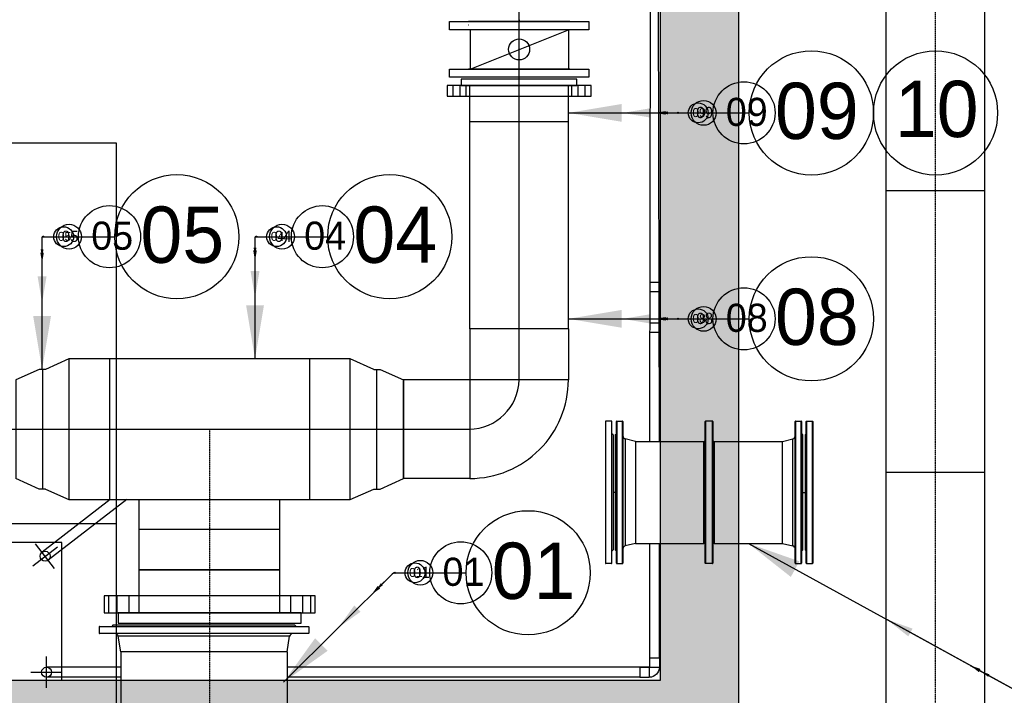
# Model space of a CAD drawing. Header units: metres. Extents: x -270273 to 328371, y -146885 to 591473.
# Tile 380 of 473: x 19781 to 22930, y 432265 to 434425. Entities that reach past the tile are written whole.
import ezdxf
from ezdxf import colors
from ezdxf.entities.mleader import LeaderData, LeaderLine
from ezdxf.math import Vec2, Vec3

# ---------------------------------------------------------------- set-up
doc = ezdxf.new("R2010")
doc.units = ezdxf.units.M
doc.linetypes.add('STIPPELFIJN', pattern=[0.375, 0.25, -0.125])
doc.layers.get('0').update_dxf_attribs({"color": 151})
doc.layers.get('Defpoints').update_dxf_attribs({"color": 171})
for name, color, linetype in [('B-XX-GR-KRUIDEN-G', 98, 'Continuous'), ('B-XX-VH-KANTVERHARDING-G', 253, 'Continuous'), ('Iv-Beton', 1, 'Continuous'), ('Iv-Hatch', 253, 'Continuous'), ('Iv-Lines 018', 1, 'Continuous'), ('Iv-status-bestaand', 90, 'Continuous'), ('Iv-status-nieuw', 170, 'Continuous'), ('Iv-Text 025', 3, 'Continuous'), ('Iv-Text 025 @ 1', 3, 'Continuous'), ('Iv-Text 025 @ 100', 3, 'Continuous'), ('Iv-Text 025 @ 16', 3, 'Continuous'), ('Iv-Text 025 @ 20', 3, 'Continuous'), ('Iv-Text 025 @ 50', 3, 'Continuous'), ('Rahmen', 7, 'Continuous')]:
    doc.layers.add(name, color=color, linetype=linetype)
doc.styles.add('Iv-A 018', font='iv-font.shx', dxfattribs={"height": 1.8})
doc.styles.add('Iv-M 018', font='iv-font.shx', dxfattribs={"height": 1.8})
doc.styles.get("Standard").update_dxf_attribs({"font": 'iv-font.shx'})

# ---------------------------------------------------------------- blocks, each defined once
blk = doc.blocks.new('Blindflens DN300')
for p, q in [((21433.8, -9471.1), (21433.8, -9924.1)), ((21434.8, -9925.1), (21434.8, -9470.1)), ((21453.3, -9470.1), (21434.8, -9470.1)), ((21453.3, -9470.1), (21453.3, -9925.1)), ((21454.3, -9924.1), (21454.3, -9471.1)), ((21458.3, -9514.1), (21454.3, -9510.1)), ((21458.3, -9514.1), (21458.3, -9881.1)), ((21458.3, -9881.1), (21454.3, -9885.1)), ((21453.3, -9925.1), (21434.8, -9925.1))]:
    blk.add_line(p, q)
for centre, start, end in [((21434.8, -9471.1), 90, 180), ((21453.3, -9471.1), 0, 90), ((21434.8, -9924.1), 180, 270), ((21453.3, -9924.1), 270, 0)]:
    blk.add_arc(centre, 1, start, end)
blk = doc.blocks.new('_Dot')
at = {"color": 0, "linetype": 'ByBlock', "lineweight": -2}
blk.add_line((-0.5, 0), (-1, 0), dxfattribs=at)
at = {"color": 0, "linetype": 'ByBlock', "const_width": 0.5}
blk.add_lwpolyline([(-0.25, 0, 1), (0.25, 0, 1)], format="xyb", close=True, dxfattribs=at)
blk = doc.blocks.new('Voorlaskraag DN450 SDR33')
for p, q in [((19091.8, -9721.6), (19091.8, -9584.6)), ((19541.8, -9584.6), (19091.8, -9584.6)), ((19541.8, -9721.6), (19541.8, -9584.6))]:
    blk.add_line(p, q)
blk.add_lwpolyline([(19609.3, -9754.6), (19609.3, -9721.6), (19024.3, -9721.6), (19024.3, -9754.6)], close=True)
blk = doc.blocks.new('T-stuk DN450 SDR33 L900')
for p, q in [((20838.6, -9377.4), (19938.6, -9377.4)), ((19938.6, -9377.4), (19938.6, -9827.4)), ((20068.6, -9377.4), (20068.6, -9827.4)), ((20708.6, -9827.4), (20708.6, -9377.4)), ((20838.6, -9827.4), (20838.6, -9377.4)), ((19938.6, -9827.4), (20838.6, -9827.4)), ((20163.6, -10052.4), (20163.6, -9827.4)), ((20613.6, -10052.4), (20613.6, -9827.4)), ((20163.6, -9922.4), (20613.6, -9922.4)), ((20163.6, -10052.4), (20613.6, -10052.4)), ((20163.6, -10052.4), (20613.6, -10052.4))]:
    blk.add_line(p, q)
blk = doc.blocks.new('Verloop PE 450-315 SDR33')
for p, q in [((19451.6, -9411.1), (19526.6, -9377.4)), ((19526.6, -9827.4), (19526.6, -9377.4)), ((19431.6, -9411.1), (19356.6, -9444.9)), ((19451.6, -9411.1), (19431.6, -9411.1)), ((19441.6, -9793.6), (19441.6, -9411.1)), ((19356.6, -9759.9), (19356.6, -9444.9)), ((19431.6, -9793.6), (19356.6, -9759.9)), ((19451.6, -9793.6), (19431.6, -9793.6)), ((19526.6, -9827.4), (19451.6, -9793.6))]:
    blk.add_line(p, q)
blk = doc.blocks.new('Overschuifflens DN450')
at = {"layer": 'Iv-status-nieuw'}
for p, q in [((20065.6, -10245.3), (20065.6, -10299.3)), ((20091.6, -10245.3), (20091.6, -10299.3)), ((20130.1, -10245.3), (20130.1, -10299.3)), ((20647.1, -10245.3), (20647.1, -10299.3)), ((20685.6, -10245.3), (20685.6, -10299.3)), ((20711.6, -10245.3), (20711.6, -10299.3))]:
    blk.add_line(p, q, dxfattribs=at)
blk.add_lwpolyline([(20051.1, -10299.3), (20726.1, -10299.3), (20726.1, -10245.3), (20051.1, -10245.3)], close=True, dxfattribs=at)
blk = doc.blocks.new('Knie90 PE100 32mm')
for p, q in [((61300.1, -9357.5), (61330, -9357.5)), ((61300.1, -9389.5), (61300.1, -9357.5)), ((61330, -9389.5), (61330, -9357.5)), ((61300.1, -9389.5), (61330, -9389.5)), ((61330.1, -9389.6), (61362.1, -9389.6)), ((61330.1, -9419.5), (61330.1, -9389.6)), ((61362.1, -9419.5), (61362.1, -9389.6)), ((61330.1, -9419.5), (61362.1, -9419.5))]:
    blk.add_line(p, q)
for radius, start, end in [(32.1, 0, 90), (0.1, 359.9996, 90.0002)]:
    blk.add_arc((61330, -9389.6), radius, start, end)
blk = doc.blocks.new('Voorlaskraag DN300 SDR33')
for p, q in [((19015.4, -8757.2), (19015.4, -8641.2)), ((19330.4, -8757.2), (19330.4, -8641.2)), ((19015.4, -8757.2), (19330.4, -8757.2))]:
    blk.add_line(p, q)
blk.add_lwpolyline([(19357.9, -8621.2), (18987.9, -8621.2), (18987.9, -8641.2), (19357.9, -8641.2)], close=True)
blk = doc.blocks.new('Overschuifflens DN300')
at = {"layer": 'Iv-status-nieuw'}
for p, q in [((19256.3, -8566.2), (19256.3, -8532.2)), ((19278.3, -8566.2), (19278.3, -8532.2)), ((19298.3, -8566.2), (19298.3, -8532.2)), ((19636.3, -8566.2), (19636.3, -8532.2)), ((19656.3, -8566.2), (19656.3, -8532.2)), ((19678.3, -8566.2), (19678.3, -8532.2))]:
    blk.add_line(p, q, dxfattribs=at)
blk.add_lwpolyline([(19237.3, -8566.2), (19697.3, -8566.2), (19697.3, -8532.2), (19237.3, -8532.2)], close=True, dxfattribs=at)
blk = doc.blocks.new('LF300')
for p, q in [((0, 222.5), (26, 222.5)), ((0, -222.5), (0, 222.5)), ((26, 222.5), (26, -222.5)), ((26, -162), (26, 162)), ((26, -222.5), (0, -222.5))]:
    blk.add_line(p, q)
blk = doc.blocks.new('*U307')
for p, q in [((4, -226.5), (4, 226.5)), ((5, 227.5), (5, -227.5)), ((5, 227.5), (23.5, 227.5)), ((23.5, -227.5), (23.5, 227.5)), ((24.5, 226.5), (24.5, -226.5)), ((287.8, -226.5), (287.8, 226.5)), ((288.8, 227.5), (288.8, -227.5)), ((311.2, 227.5), (288.8, 227.5)), ((311.2, -227.5), (311.2, 227.5)), ((312.2, 226.5), (312.2, -226.5)), ((575.5, -226.5), (575.5, 226.5)), ((576.5, 227.5), (576.5, -227.5)), ((576.5, 227.5), (595, 227.5)), ((595, -227.5), (595, 227.5)), ((596, 226.5), (596, -226.5)), ((0, 183.5), (4, 187.5)), ((0, 183.5), (0, -183.5)), ((65, 163), (32.1, 171.1)), ((32.1, 171.1), (32.1, -171.1)), ((65, 163), (65, -163)), ((65, 163), (283.7, 163)), ((283.7, -163), (283.7, 163)), ((316.2, 163), (316.2, -163)), ((316.2, 163), (535, 163)), ((535, 163), (567.9, 171.1)), ((535, -163), (535, 163)), ((567.9, -171.1), (567.9, 171.1)), ((600, 183.5), (596, 187.5)), ((600, -183.5), (600, 183.5)), ((0, -183.5), (4, -187.5)), ((65, -163), (32.1, -171.1)), ((65, -163), (283.7, -163)), ((316.2, -163), (535, -163)), ((535, -163), (567.9, -171.1)), ((600, -183.5), (596, -187.5)), ((5, -227.5), (23.5, -227.5)), ((311.2, -227.5), (288.8, -227.5)), ((576.5, -227.5), (595, -227.5))]:
    blk.add_line(p, q)
for centre, radius, start, end in [((5, 226.5), 1, 90, 180), ((23.5, 226.5), 1, 0, 90), ((288.8, 226.5), 1, 90, 180), ((311.2, 226.5), 1, 0, 90), ((576.5, 226.5), 1, 90, 180), ((595, 226.5), 1, 0, 90), ((34.5, 180.8), 10, 180, 256.1303), ((283.7, 167), 4, 270, 0), ((316.2, 167), 4, 180, 270), ((565.5, 180.8), 10, 283.8697, 0), ((34.5, -180.8), 10, 103.8697, 180), ((283.7, -167), 4, 0, 90), ((316.2, -167), 4, 90, 180), ((565.5, -180.8), 10, 0, 76.1303), ((5, -226.5), 1, 180, 270), ((23.5, -226.5), 1, 270, 0), ((288.8, -226.5), 1, 180, 270), ((311.2, -226.5), 1, 270, 0), ((576.5, -226.5), 1, 180, 270), ((595, -226.5), 1, 270, 0)]:
    blk.add_arc(centre, radius, start, end)
blk = doc.blocks.new('*U450')
for points in [[(-3.515, -3.498), (0, 0)], [(0, 0), (2.324, 0)]]:
    blk.add_lwpolyline(points)
blk.add_circle((4.31, 0), 1.986)
blk.add_solid([(-2.103, -2.494), (-3.515, -3.498), (-2.504, -2.091)])
at = {"style": 'Iv-M 018'}
blk.add_attdef('NUMMER', (3.146, -0.835), '', height=1.8, dxfattribs=at)
blk = doc.blocks.new('*U854')
at = {"layer": 'Iv-Text 025 @ 1'}
blk.add_blockref('*U450', (20976.4, 432656.7), dxfattribs=at).add_auto_attribs({'NUMMER': '01'})
at = {"layer": 'Iv-Text 025 @ 100', "xscale": 100, "yscale": 100, "zscale": 100}
blk.add_blockref('*U450', (20976.4, 432656.7), dxfattribs=at).add_auto_attribs({'NUMMER': '01'})
at = {"layer": 'Iv-Text 025 @ 16', "xscale": 16, "yscale": 16, "zscale": 16}
blk.add_blockref('*U450', (20976.4, 432656.7), dxfattribs=at).add_auto_attribs({'NUMMER': '01'})
at = {"layer": 'Iv-Text 025 @ 20', "xscale": 20, "yscale": 20, "zscale": 20}
blk.add_blockref('*U450', (20976.4, 432656.7), dxfattribs=at).add_auto_attribs({'NUMMER': '01'})
at = {"layer": 'Iv-Text 025 @ 50', "xscale": 50, "yscale": 50, "zscale": 50}
blk.add_blockref('*U450', (20976.4, 432656.7), dxfattribs=at).add_auto_attribs({'NUMMER': '01'})
blk = doc.blocks.new('*U451')
for points in [[(0, -3.904), (0, 0)], [(0, 0), (2.324, 0)]]:
    blk.add_lwpolyline(points)
blk.add_circle((4.31, 0), 1.986)
blk.add_solid([(0.285, -2.195), (0, -3.904), (-0.285, -2.195)])
at = {"style": 'Iv-M 018'}
blk.add_attdef('NUMMER', (3.146, -0.835), '', height=1.8, dxfattribs=at)
blk = doc.blocks.new('*U855')
at = {"layer": 'Iv-Text 025 @ 1'}
blk.add_blockref('*U451', (20533.8, 433731.2), dxfattribs=at).add_auto_attribs({'NUMMER': '04'})
at = {"layer": 'Iv-Text 025 @ 100', "xscale": 100, "yscale": 100, "zscale": 100}
blk.add_blockref('*U451', (20533.8, 433731.2), dxfattribs=at).add_auto_attribs({'NUMMER': '04'})
at = {"layer": 'Iv-Text 025 @ 16', "xscale": 16, "yscale": 16, "zscale": 16}
blk.add_blockref('*U451', (20533.8, 433731.2), dxfattribs=at).add_auto_attribs({'NUMMER': '04'})
at = {"layer": 'Iv-Text 025 @ 20', "xscale": 20, "yscale": 20, "zscale": 20}
blk.add_blockref('*U451', (20533.8, 433731.2), dxfattribs=at).add_auto_attribs({'NUMMER': '04'})
at = {"layer": 'Iv-Text 025 @ 50', "xscale": 50, "yscale": 50, "zscale": 50}
blk.add_blockref('*U451', (20533.8, 433731.2), dxfattribs=at).add_auto_attribs({'NUMMER': '04'})
blk = doc.blocks.new('*U452')
for points in [[(0, -4.242), (0, 0)], [(0, 0), (2.324, 0)]]:
    blk.add_lwpolyline(points)
blk.add_circle((4.31, 0), 1.986)
blk.add_solid([(0.285, -2.533), (0, -4.242), (-0.285, -2.533)])
at = {"style": 'Iv-M 018'}
blk.add_attdef('NUMMER', (3.146, -0.835), '', height=1.8, dxfattribs=at)
blk = doc.blocks.new('*U856')
at = {"layer": 'Iv-Text 025 @ 1'}
blk.add_blockref('*U452', (19852.7, 433731.2), dxfattribs=at).add_auto_attribs({'NUMMER': '05'})
at = {"layer": 'Iv-Text 025 @ 100', "xscale": 100, "yscale": 100, "zscale": 100}
blk.add_blockref('*U452', (19852.7, 433731.2), dxfattribs=at).add_auto_attribs({'NUMMER': '05'})
at = {"layer": 'Iv-Text 025 @ 16', "xscale": 16, "yscale": 16, "zscale": 16}
blk.add_blockref('*U452', (19852.7, 433731.2), dxfattribs=at).add_auto_attribs({'NUMMER': '05'})
at = {"layer": 'Iv-Text 025 @ 20', "xscale": 20, "yscale": 20, "zscale": 20}
blk.add_blockref('*U452', (19852.7, 433731.2), dxfattribs=at).add_auto_attribs({'NUMMER': '05'})
at = {"layer": 'Iv-Text 025 @ 50', "xscale": 50, "yscale": 50, "zscale": 50}
blk.add_blockref('*U452', (19852.7, 433731.2), dxfattribs=at).add_auto_attribs({'NUMMER': '05'})
blk = doc.blocks.new('*U456')
for points in [[(-3.464, 0), (0, 0)], [(0, 0), (2.324, 0)]]:
    blk.add_lwpolyline(points)
blk.add_circle((4.31, 0), 1.986)
blk.add_solid([(-1.755, -0.285), (-3.464, 0), (-1.755, 0.285)])
at = {"style": 'Iv-M 018'}
blk.add_attdef('NUMMER', (3.146, -0.835), '', height=1.8, dxfattribs=at)
blk = doc.blocks.new('*U859')
at = {"layer": 'Iv-Text 025 @ 1'}
blk.add_blockref('*U456', (21882.4, 434127), dxfattribs=at).add_auto_attribs({'NUMMER': '09'})
at = {"layer": 'Iv-Text 025 @ 100', "xscale": 100, "yscale": 100, "zscale": 100}
blk.add_blockref('*U456', (21882.4, 434127), dxfattribs=at).add_auto_attribs({'NUMMER': '09'})
at = {"layer": 'Iv-Text 025 @ 16', "xscale": 16, "yscale": 16, "zscale": 16}
blk.add_blockref('*U456', (21882.4, 434127), dxfattribs=at).add_auto_attribs({'NUMMER': '09'})
at = {"layer": 'Iv-Text 025 @ 20', "xscale": 20, "yscale": 20, "zscale": 20}
blk.add_blockref('*U456', (21882.4, 434127), dxfattribs=at).add_auto_attribs({'NUMMER': '09'})
at = {"layer": 'Iv-Text 025 @ 50', "xscale": 50, "yscale": 50, "zscale": 50}
blk.add_blockref('*U456', (21882.4, 434127), dxfattribs=at).add_auto_attribs({'NUMMER': '09'})
blk = doc.blocks.new('*U860')
at = {"layer": 'Iv-Text 025 @ 1'}
blk.add_blockref('*U456', (21882.4, 433468.6), dxfattribs=at).add_auto_attribs({'NUMMER': '08'})
at = {"layer": 'Iv-Text 025 @ 100', "xscale": 100, "yscale": 100, "zscale": 100}
blk.add_blockref('*U456', (21882.4, 433468.6), dxfattribs=at).add_auto_attribs({'NUMMER': '08'})
at = {"layer": 'Iv-Text 025 @ 16', "xscale": 16, "yscale": 16, "zscale": 16}
blk.add_blockref('*U456', (21882.4, 433468.6), dxfattribs=at).add_auto_attribs({'NUMMER': '08'})
at = {"layer": 'Iv-Text 025 @ 20', "xscale": 20, "yscale": 20, "zscale": 20}
blk.add_blockref('*U456', (21882.4, 433468.6), dxfattribs=at).add_auto_attribs({'NUMMER': '08'})
at = {"layer": 'Iv-Text 025 @ 50', "xscale": 50, "yscale": 50, "zscale": 50}
blk.add_blockref('*U456', (21882.4, 433468.6), dxfattribs=at).add_auto_attribs({'NUMMER': '08'})
blk = doc.blocks.new('*U463')
for points in [[(-8.873, 4.874), (0, 0)], [(0, 0), (2.324, 0)]]:
    blk.add_lwpolyline(points)
blk.add_circle((4.31, 0), 1.986)
blk.add_solid([(-7.513, 3.802), (-8.873, 4.874), (-7.239, 4.301)])
at = {"style": 'Iv-M 018'}
blk.add_attdef('NUMMER', (3.146, -0.835), '', height=1.8, dxfattribs=at)
blk = doc.blocks.new('*U877')
at = {"layer": 'Iv-Text 025 @ 1'}
blk.add_blockref('*U463', (22999, 432263.3), dxfattribs=at).add_auto_attribs({'NUMMER': '17'})
at = {"layer": 'Iv-Text 025 @ 100', "xscale": 100, "yscale": 100, "zscale": 100}
blk.add_blockref('*U463', (22999, 432263.3), dxfattribs=at).add_auto_attribs({'NUMMER': '17'})
at = {"layer": 'Iv-Text 025 @ 16', "xscale": 16, "yscale": 16, "zscale": 16}
blk.add_blockref('*U463', (22999, 432263.3), dxfattribs=at).add_auto_attribs({'NUMMER': '17'})
at = {"layer": 'Iv-Text 025 @ 20', "xscale": 20, "yscale": 20, "zscale": 20}
blk.add_blockref('*U463', (22999, 432263.3), dxfattribs=at).add_auto_attribs({'NUMMER': '17'})
at = {"layer": 'Iv-Text 025 @ 50', "xscale": 50, "yscale": 50, "zscale": 50}
blk.add_blockref('*U463', (22999, 432263.3), dxfattribs=at).add_auto_attribs({'NUMMER': '17'})
blk = doc.blocks.new('*U514')
for p, q in [((4, -334), (4, 334)), ((5, 335), (5, -335)), ((5, 335), (25.5, 335)), ((25.5, -335), (25.5, 335)), ((26.5, 334), (26.5, -334)), ((286.8, -334), (286.8, 334)), ((287.8, 335), (287.8, -335)), ((312.2, 335), (287.8, 335)), ((312.2, -335), (312.2, 335)), ((313.2, 334), (313.2, -334)), ((573.5, -334), (573.5, 334)), ((574.5, 335), (574.5, -335)), ((574.5, 335), (595, 335)), ((595, -335), (595, 335)), ((596, 334), (596, -334)), ((0, 291), (4, 295)), ((0, 291), (0, -291)), ((600, 291), (596, 295)), ((600, -291), (600, 291)), ((85, 266), (34.9, 274.1)), ((34.9, 274.1), (34.9, -274.1)), ((85, 266), (85, -266)), ((85, 266), (282.8, 266)), ((282.8, -266), (282.8, 266)), ((317.2, 266), (317.2, -266)), ((317.2, 266), (515, 266)), ((515, 266), (565.1, 274.1)), ((515, -266), (515, 266)), ((565.1, -274.1), (565.1, 274.1)), ((85, -266), (34.9, -274.1)), ((85, -266), (282.8, -266)), ((317.2, -266), (515, -266)), ((515, -266), (565.1, -274.1)), ((0, -291), (4, -295)), ((600, -291), (596, -295)), ((5, -335), (25.5, -335)), ((312.2, -335), (287.8, -335)), ((574.5, -335), (595, -335))]:
    blk.add_line(p, q)
for centre, radius, start, end in [((5, 334), 1, 90, 180), ((25.5, 334), 1, 0, 90), ((287.8, 334), 1, 90, 180), ((312.2, 334), 1, 0, 90), ((574.5, 334), 1, 90, 180), ((595, 334), 1, 0, 90), ((36.5, 284), 10, 180, 260.7761), ((563.5, 284), 10, 279.2239, 0), ((282.8, 270), 4, 270, 0), ((317.2, 270), 4, 180, 270), ((36.5, -284), 10, 99.2239, 180), ((282.8, -270), 4, 0, 90), ((317.2, -270), 4, 90, 180), ((563.5, -284), 10, 0, 80.7761), ((5, -334), 1, 180, 270), ((25.5, -334), 1, 270, 0), ((287.8, -334), 1, 180, 270), ((312.2, -334), 1, 270, 0), ((574.5, -334), 1, 180, 270), ((595, -334), 1, 270, 0)]:
    blk.add_arc(centre, radius, start, end)

msp = doc.modelspace()

# ---------------------------------------------------------------- hatches: boundary and pattern name
at = {"layer": 'B-XX-GR-KRUIDEN-G'}
h = msp.add_hatch(dxfattribs=at)
h.set_pattern_fill('SWAMP', color=256, scale=200, angle=-97.4574917, style=0)
h.set_pattern_definition([(0.0124, (-169787, 422764.2), (2539.05, 4399.95), [635, -4445]), (90.0124, (-169469.6, 422764.3), (-2540.95, 4398.85), [317.5, -8481.32]), (90.0124, (-169390.2, 422764.3), (-2540.95, 4398.85), [254, -8544.82]), (90.0124, (-169549, 422764.3), (-2540.95, 4398.85), [254, -8544.82]), (60.0124, (-169311, 422764.3), (-2540.94, 4398.86), [203.2, -4876.8]), (120.0124, (-169628.3, 422764.3), (-5079.99, -1.09), [203.2, -4876.8])])
edge = h.paths.add_edge_path()
edge.add_line((-24533.2578, 391711.8078), (-24489.4542, 419330.4828))
edge.add_arc((-19999.9195, 419323.3623), 4489.5403, 135.1156402, 179.9091282, ccw=False)
edge.add_arc((-19978.8313, 419302.359), 4519.3036, 84.0422844, 135.1156402, ccw=False)
edge.add_line((-19509.7525, 423797.2528), (-3182.4907, 423788.0231))
edge.add_line((-3182.4907, 423788.0231), (-3180.4848, 414507.6596))
edge.add_arc((-2080.4848, 414507.8974), 1100.0001, 180.0123841, 225.012382)
edge.add_arc((-2080.4848, 414507.8973), 1099.9999, 225.012382, 270.0123842)
edge.add_line((-2080.2471, 413407.8974), (12859.7526, 413411.1266))
edge.add_arc((12859.5149, 414511.1266), 1100, -89.9876174, 0.0123836)
edge.add_line((13959.5148, 414511.3643), (13957.5118, 423778.334))
edge.add_line((13957.5118, 423778.334), (25936.3221, 423771.5625))
edge.add_arc((25942.1583, 434405.542), 10633.9811, -90.03144574, -47.10825302)
edge.add_arc((26882.1994, 433393.6451), 9252.8176, -47.10825302, 2.62303732)
edge.add_line((36125.3223, 433817.097), (36133.502, 442586.3717))
edge.add_line((36133.502, 442586.3717), (38806.6134, 442589.569))
edge.add_line((38806.6134, 442589.569), (38811.5317, 419834.921))
edge.add_line((38811.5317, 419834.921), (36129.7807, 413190.6011))
edge.add_line((36129.7807, 413190.6011), (36134.239, 392564.1051))
edge.add_line((36134.239, 392564.1051), (25907.3099, 392561.8946))
edge.add_line((25907.3099, 392561.8946), (8947.759, 392085.1724))
edge.add_line((8947.759, 392085.1724), (-4630.9258, 391198.3811))
edge.add_line((-4630.9258, 391198.3811), (-17313.684, 390611.193))
edge.add_line((-17313.684, 390611.193), (-24450.8478, 391708.6436))
edge.add_line((-24450.8478, 391708.6436), (-24533.2628, 391708.6257))
at = {"layer": 'Iv-Hatch'}
h = msp.add_hatch(color=256, dxfattribs=at)
h.dxf.hatch_style = 1
h.paths.add_polyline_path([(17281.0782, 432063.7857), (22081.0782, 432063.7857), (22081.0782, 437463.7857), (17281.0782, 437463.7857)])
h.paths.add_polyline_path([(21831.0782, 432313.7857), (17531.0782, 432313.7857), (17531.0782, 437213.7857), (21831.0782, 437213.7857)], flags=16)

# ---------------------------------------------------------------- linework, layer by layer
at = {"layer": 'B-XX-VH-KANTVERHARDING-G'}
msp.add_lwpolyline([(21437.0163, 454648.0834), (-20311.0375, 454639.0598, 0.414213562), (-25729.8659, 449217.8884), (-25726.7967, 435017.8887, 0.414213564), (-20305.6252, 429599.0604), (21022.4286, 429607.9935, 0.414213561), (31440.1761, 440030.2455), (31439.1775, 444650.2451)], format="xyb", dxfattribs=at)
for radius in [9850, 10000, 10000]:
    msp.add_arc((21020.1763, 440027.9932), radius, 270.01238424, 0.01238424, dxfattribs=at)
at = {"layer": 'Defpoints'}
msp.add_line((19938.5782, 433115.7857), (20838.5782, 433115.7857), dxfattribs=at)
at = {"layer": 'Iv-Beton'}
for points in [[(22081.0782, 437463.7857), (17281.0782, 437463.7857), (17281.0782, 432063.7857), (22081.0782, 432063.7857)], [(21831.0782, 437213.7857), (17531.0782, 437213.7857), (17531.0782, 432313.7857), (21831.0782, 432313.7857)]]:
    msp.add_lwpolyline(points, close=True, dxfattribs=at)
at = {"layer": 'Iv-Lines 018'}
msp.add_line((19271.0782, 432813.7857), (20091.0782, 432813.7857), dxfattribs=at)
at = {"layer": 'Iv-Lines 018', "flags": 128}
msp.add_lwpolyline([(20091.0782, 432063.7857), (20091.0782, 434029.7857), (19271.0782, 434029.7857), (19271.0782, 432063.7857)], dxfattribs=at)
at = {"layer": 'Iv-Lines 018'}
msp.add_lwpolyline([(19916.0782, 432313.7857), (19916.0782, 432753.7857), (19461.0782, 432753.7857), (19461.0782, 432313.7857)], dxfattribs=at)
at = {"layer": 'Iv-status-nieuw'}
for p, q in [((22551.8728, 437078.5706), (22551.8728, 431698.7857)), ((22866.8728, 437078.5706), (22866.8728, 431698.7857)), ((21801.0782, 435797.7857), (21795.0782, 433076.7857)), ((21827.0782, 433076.7857), (21821.0782, 435797.7857)), ((21378.5782, 434424.9288), (21378.5782, 434418.9288)), ((21215.5782, 434408.6281), (21216.5782, 434408.6281)), ((21221.5396, 434266.9288), (21536.5396, 434392.9288)), ((21221.5396, 434392.9288), (21221.5396, 434266.9288)), ((21536.5396, 434392.9288), (21536.5396, 434266.9288)), ((21378.5782, 434234.9288), (21378.5782, 434240.9288)), ((21221.0782, 433436.2151), (21221.0782, 434098.9288)), ((21536.0782, 433436.2151), (21536.0782, 434098.9288)), ((22551.8728, 433878.5706), (22866.8728, 433878.5706)), ((21795.0782, 433586.1539), (21827.0782, 433586.1539)), ((21795.0782, 433556.2539), (21827.0782, 433556.2539)), ((21795.0782, 433456.1539), (21827.0782, 433456.1539)), ((21536.0782, 433436.2151), (21221.0782, 433436.2151)), ((21221.0782, 433436.2151), (21221.0782, 433273.3857)), ((21536.0782, 433436.2151), (21536.0782, 433273.3857)), ((21795.0782, 433426.2539), (21827.0782, 433426.2539)), ((21220.9782, 433273.2857), (21008.5782, 433273.2857)), ((21008.5782, 433273.2857), (21008.5782, 432958.2856)), ((21220.9782, 433273.2857), (21220.9782, 432958.2856)), ((21536.0782, 433273.3857), (21221.0782, 433273.3857)), ((22551.8728, 432978.5706), (22866.8728, 432978.5706)), ((21220.9782, 432958.2856), (21008.5782, 432958.2856)), ((21686.0782, 432913.7857), (21679.0782, 432913.7857)), ((22286.0782, 432913.7857), (22293.0782, 432913.7857)), ((20070.9386, 432890.7857), (19852.5708, 432722.209)), ((20123.3049, 432890.7857), (19872.1253, 432696.8788)), ((19822.7696, 432678.9899), (19901.9265, 432740.0979)), ((19892.902, 432669.9655), (19831.7941, 432749.1224)), ((21795.0782, 432750.7857), (21795.0782, 432384.7857)), ((21827.0782, 432384.7857), (21827.0782, 432750.7857)), ((19867.13, 432288.7857), (19867.13, 432388.7857)), ((20104.4461, 432354.7857), (19867.13, 432354.7857)), ((21794.9784, 432354.7857), (20636.4461, 432354.7857)), ((19817.13, 432338.7857), (19917.13, 432338.7857)), ((20104.4461, 432322.7857), (19867.13, 432322.7857)), ((21765.0782, 432322.7857), (20636.4461, 432322.7857))]:
    msp.add_line(p, q, dxfattribs=at)
at = {"layer": 'Iv-status-nieuw', "linetype": 'STIPPELFIJN'}
msp.add_line((20388.5782, 433115.7857), (20388.5783, 431268.7857), dxfattribs=at)
msp.add_lwpolyline([(21321.8722, 439561.7564), (21321.8722, 439001.7564), (21717.852, 438605.7766), (22313.2337, 438034.6346), (22709.3509, 437638.3935), (22709.3728, 437078.5969), (22709.4228, 435804.6062), (22709.3295, 431398.7857)], dxfattribs=at)
at = {"layer": 'Iv-status-nieuw'}
msp.add_lwpolyline([(18498.5782, 435131.743), (18156.1782, 435131.743, 0.414082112), (17998.5782, 434974.143), (17998.5782, 433273.3857, 0.348745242), (18156.1782, 433115.7857), (21218.7562, 433115.7857, 0.404218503), (21378.5782, 433273.3857), (21378.5782, 435678.1857, 0.414082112), (21220.9782, 435835.7857), (20873.5782, 435835.7857)], format="xyb", dxfattribs=at)
for centre, radius in [((21378.5782, 434329.9288), 33.6811), ((19862.3481, 432709.5439), 16), ((19867.13, 432338.7857), 16)]:
    msp.add_circle(centre, radius, dxfattribs=at)
for radius, start, end in [(0.1, 269.9965027, 359.9982515), (315.1, 269.9999989, 0)]:
    msp.add_arc((21220.9782, 433273.3857), radius, start, end, dxfattribs=at)
at = {"layer": 'Iv-Text 025'}
msp.add_circle((22710.5329, 434126.9582), 198.5999, dxfattribs=at)

# ---------------------------------------------------------------- block references
at = {"layer": 'Iv-status-bestaand'}
msp.add_blockref('*U307', (21686.0782, 432913.7857), dxfattribs=at)
at = {"layer": 'Iv-status-nieuw'}
for name, p, rotation in [('LF300', (21378.5782, 434392.9288), 90), ('LF300', (21378.5782, 434240.9288), 90), ('*U514', (20370.4461, 432488.7857), 270)]:
    msp.add_blockref(name, p, dxfattribs=dict(at, rotation=rotation))
for name, p in [('Voorlaskraag DN300 SDR33', (2205.6323, 442856.1665)), ('Overschuifflens DN300', (1911.2748, 442747.1137)), ('T-stuk DN450 SDR33 L900', (0, 442718.1614)), ('Blindflens DN300', (220.7393, 442611.3796)), ('Voorlaskraag DN450 SDR33', (1071.8145, 442250.4178)), ('Overschuifflens DN450', (0, 442828.0486))]:
    msp.add_blockref(name, p, dxfattribs=at)
at = {"layer": 'Iv-status-nieuw', "xscale": -1, "rotation": 180}
for name, p in [('Verloop PE 450-315 SDR33', (411.9466, 423513.4099)), ('Knie90 PE100 32mm', (-39534.9779, 422965.2789))]:
    msp.add_blockref(name, p, dxfattribs=at)
at = {"layer": 'Iv-status-nieuw', "xscale": -1}
for name, p in [('Verloop PE 450-315 SDR33', (40365.2099, 442718.1614)), ('Blindflens DN300', (43751.4172, 442611.3796))]:
    msp.add_blockref(name, p, dxfattribs=at)
at = {"layer": 'Iv-Text 025'}
for name in ['*U859', '*U856', '*U855', '*U860', '*U854', '*U877']:
    msp.add_blockref(name, (0, 0), dxfattribs=at)

# ---------------------------------------------------------------- texts
at = {"layer": 'Iv-Text 025', "insert": (22580.216, 434229.7014), "char_height": 180, "width": 180, "attachment_point": 1, "style": 'Iv-A 018'}
msp.add_mtext('\\pt7740;10', dxfattribs=at)

# ---------------------------------------------------------------- leaders
at = {"layer": 'Rahmen', "color": 7, "linetype": 'Continuous'}
ml = msp.add_multileader_mtext('Standard', dxfattribs=at)
ml.set_content('\\pxsm0.9;{\\fSolid Edge ISO|b1|i0|c0|p34;VENTILATOR 1 (V42600)}', color=7)
ml.set_leader_properties()
ml.set_arrow_properties(name='DOT')
ml.build(insert=Vec2(0, 0))
ml.multileader.update_dxf_attribs({"leader_type": 0, "dogleg_length": 0, "arrow_head_size": 50})
ctx = ml.context
ctx.base_point, ctx.char_height, ctx.arrow_head_size, ctx.landing_gap_size, ctx.plane_origin = Vec3(153967.9422, 442413.0757), 50, 50, 17.5, Vec3(149169.2122, 441836.9358)
ctx.text_align_type = 1
notes = []
notes.append((ctx, [(0, (0, 0, 0), (0, 0), (1, 0), 1, [])]))
ctx.mtext.insert, ctx.mtext.width, ctx.mtext.alignment = Vec3(154440.2041, 442446.409), 995.555187, 2
ml = msp.add_multileader_mtext('Standard', dxfattribs=at)
ml.set_content('\\pxsm0.9;{\\fSolid Edge ISO|b1|i0|c0|p34;1,5 kW}', color=7)
ml.set_leader_properties()
ml.set_arrow_properties(name='DOT')
ml.build(insert=Vec2(0, 0))
ml.multileader.update_dxf_attribs({"leader_type": 0, "dogleg_length": 0, "arrow_head_size": 50})
ctx = ml.context
ctx.base_point, ctx.char_height, ctx.arrow_head_size, ctx.landing_gap_size, ctx.plane_origin = Vec3(153975.3692, 442274.1316), 50, 50, 17.5, Vec3(150323.6256, 441694.4203)
ctx.text_align_type = 1
notes.append((ctx, [(0, (0, 0, 0), (0, 0), (1, 0), 1, [])]))
ctx.mtext.insert, ctx.mtext.alignment = Vec3(154114.2977, 442303.8935), 2
ml = msp.add_multileader_mtext('Standard', dxfattribs=at)
ml.set_content('{\\pxsm0.9;\\fSolid Edge ISO|b1||i0||c0|p34;\\W1.;HF R 315 -17D\\P}', color=7)
ml.set_leader_properties()
ml.set_arrow_properties(name='DOT')
ml.build(insert=Vec2(0, 0))
ml.multileader.update_dxf_attribs({"leader_type": 0, "dogleg_length": 0, "arrow_head_size": 50})
ctx = ml.context
ctx.base_point, ctx.char_height, ctx.arrow_head_size, ctx.landing_gap_size, ctx.plane_origin = Vec3(154114.798, 442184.2952), 50, 50, 17.5, Vec3(150630.1191, 441600.1473)
ctx.text_align_type = 1
notes.append((ctx, [(0, (0, 0, 0), (0, 0), (1, 0), 1, [])]))
ctx.mtext.insert, ctx.mtext.alignment = Vec3(154299.3626, 442209.6205), 2
ml = msp.add_multileader_mtext('Standard', dxfattribs=at)
ml.set_content('\\pxsm0.9;{\\fSolid Edge ISO|b0|i0|c0|p34;DS1, GR135°, Mbgr.90}', color=7)
ml.set_leader_properties()
ml.set_arrow_properties(name='DOT')
ml.build(insert=Vec2(0, 0))
ml.multileader.update_dxf_attribs({"leader_type": 0, "dogleg_length": 0, "arrow_head_size": 50})
ctx = ml.context
ctx.base_point, ctx.char_height, ctx.arrow_head_size, ctx.landing_gap_size, ctx.plane_origin = Vec3(153983.9754, 442101.6998), 50, 50, 17.5, Vec3(150326.6866, 441596.0885)
ctx.text_align_type = 1
notes.append((ctx, [(0, (0, 0, 0), (0, 0), (1, 0), 1, [])]))
ctx.mtext.insert, ctx.mtext.alignment = Vec3(154406.2373, 442135.0331), 2
ml = msp.add_multileader_mtext('Standard', dxfattribs=at)
ml.set_content('\\pxsm0.9;{\\fSolid Edge ISO|b1|i0|c0|p34;A42601}', color=7)
ml.set_leader_properties()
ml.set_arrow_properties(name='DOT')
ml.build(insert=Vec2(0, 0))
ml.multileader.update_dxf_attribs({"leader_type": 0, "dogleg_length": 0, "arrow_head_size": 50})
ctx = ml.context
ctx.base_point, ctx.char_height, ctx.arrow_head_size, ctx.landing_gap_size, ctx.plane_origin = Vec3(152894.0984, 441919.0198), 50, 50, 17.5, Vec3(148855.4501, 441334.5466)
ctx.text_align_type = 1
notes.append((ctx, [(0, (0, 0, 0), (0, 0), (1, 0), 1, [])]))
ctx.mtext.insert, ctx.mtext.alignment = Vec3(153038.9794, 441944.0198), 2
ml = msp.add_multileader_mtext('Standard', dxfattribs=at)
ml.set_content('\\pxsm0.9;{\\fSolid Edge ISO|b1|i0|c0|p34;A42603}', color=7)
ml.set_leader_properties()
ml.set_arrow_properties(name='DOT')
ml.build(insert=Vec2(0, 0))
ml.multileader.update_dxf_attribs({"leader_type": 0, "dogleg_length": 0, "arrow_head_size": 50})
ctx = ml.context
ctx.base_point, ctx.char_height, ctx.arrow_head_size, ctx.landing_gap_size, ctx.plane_origin = Vec3(153322.8424, 441919.0198), 50, 50, 17.5, Vec3(149273.4798, 441334.5466)
ctx.text_align_type = 1
notes.append((ctx, [(0, (0, 0, 0), (0, 0), (1, 0), 1, [])]))
ctx.mtext.insert, ctx.mtext.alignment = Vec3(153478.4377, 441944.0198), 2
ml = msp.add_multileader_mtext('Standard', dxfattribs=at)
ml.set_content('\\pxsm0.9;{\\fSolid Edge ISO|b1|i0|c0|p34;%%C315}', color=7)
ml.set_leader_properties()
ml.set_arrow_properties(name='DOT')
ml.build(insert=Vec2(0, 0))
ml.multileader.update_dxf_attribs({"leader_type": 0, "dogleg_length": 0, "arrow_head_size": 50})
ctx = ml.context
ctx.base_point, ctx.char_height, ctx.arrow_head_size, ctx.landing_gap_size, ctx.plane_origin = Vec3(155141.5835, 441267.8761), 50, 50, 17.5, Vec3(151368.4114, 440683.4029)
ctx.text_align_type = 1
notes.append((ctx, [(0, (0, 0, 0), (0, 0), (1, 0), 1, [])]))
ctx.mtext.insert, ctx.mtext.alignment = Vec3(155241.2264, 441292.8761), 2
ml = msp.add_multileader_mtext('Standard', dxfattribs=at)
ml.set_content('\\pxsm0.9;{\\fSolid Edge ISO|b1|i0|c0|p34;VENTILATOR 2 (V42700)}', color=7)
ml.set_leader_properties()
ml.set_arrow_properties(name='DOT')
ml.build(insert=Vec2(0, 0))
ml.multileader.update_dxf_attribs({"leader_type": 0, "dogleg_length": 0, "arrow_head_size": 50})
ctx = ml.context
ctx.base_point, ctx.char_height, ctx.arrow_head_size, ctx.landing_gap_size, ctx.plane_origin = Vec3(154650.7196, 438617.732), 50, 50, 17.5, Vec3(150117.8651, 438041.5921)
ctx.text_align_type = 1
notes.append((ctx, [(0, (0, 0, 0), (0, 0), (1, 0), 1, [])]))
ctx.mtext.insert, ctx.mtext.width, ctx.mtext.alignment = Vec3(154930.1244, 438651.0653), 995.555187, 2
ml = msp.add_multileader_mtext('Standard', dxfattribs=at)
ml.set_content('\\pxsm0.9;{\\fSolid Edge ISO|b1|i0|c0|p34;1,5 kW}', color=7)
ml.set_leader_properties()
ml.set_arrow_properties(name='DOT')
ml.build(insert=Vec2(0, 0))
ml.multileader.update_dxf_attribs({"leader_type": 0, "dogleg_length": 0, "arrow_head_size": 50})
ctx = ml.context
ctx.base_point, ctx.char_height, ctx.arrow_head_size, ctx.landing_gap_size, ctx.plane_origin = Vec3(154458.3231, 438536.4387), 50, 50, 17.5, Vec3(150806.5795, 437956.7274)
ctx.text_align_type = 1
notes.append((ctx, [(0, (0, 0, 0), (0, 0), (1, 0), 1, [])]))
ctx.mtext.insert, ctx.mtext.alignment = Vec3(154597.2517, 438566.2006), 2
ml = msp.add_multileader_mtext('Standard', dxfattribs=at)
ml.set_content('{\\pxsm0.9;\\fSolid Edge ISO|b1||i0||c0|p34;\\W1.;HF R 315 -17D\\P}', color=7)
ml.set_leader_properties()
ml.set_arrow_properties(name='DOT')
ml.build(insert=Vec2(0, 0))
ml.multileader.update_dxf_attribs({"leader_type": 0, "dogleg_length": 0, "arrow_head_size": 50})
ctx = ml.context
ctx.base_point, ctx.char_height, ctx.arrow_head_size, ctx.landing_gap_size, ctx.plane_origin = Vec3(154597.752, 438446.6023), 50, 50, 17.5, Vec3(151113.073, 437862.4544)
ctx.text_align_type = 1
notes.append((ctx, [(0, (0, 0, 0), (0, 0), (1, 0), 1, [])]))
ctx.mtext.insert, ctx.mtext.alignment = Vec3(154782.3165, 438471.9276), 2
ml = msp.add_multileader_mtext('Standard', dxfattribs=at)
ml.set_content('{\\pxsm0.9;\\fSolid Edge ISO|b0||i0||c0|p34;\\W1.;DS1, GR270°, Mbgr.90\\P}', color=7)
ml.set_leader_properties()
ml.set_arrow_properties(name='DOT')
ml.build(insert=Vec2(0, 0))
ml.multileader.update_dxf_attribs({"leader_type": 0, "dogleg_length": 0, "arrow_head_size": 50})
ctx = ml.context
ctx.base_point, ctx.char_height, ctx.arrow_head_size, ctx.landing_gap_size, ctx.plane_origin = Vec3(154626.9716, 438354.9535), 50, 50, 17.5, Vec3(151218.8329, 437847.5338)
ctx.text_align_type = 1
notes.append((ctx, [(0, (0, 0, 0), (0, 0), (1, 0), 1, [])]))
ctx.mtext.insert, ctx.mtext.alignment = Vec3(154893.6216, 438386.4785), 2
ml = msp.add_multileader_mtext('Standard', dxfattribs=at)
ml.set_content('\\pxsm0.9;{\\fSolid Edge ISO|b1|i0|c0|p34;A42708}', color=7)
ml.set_leader_properties()
ml.set_arrow_properties(name='DOT')
ml.build(insert=Vec2(0, 0))
ml.multileader.update_dxf_attribs({"leader_type": 0, "dogleg_length": 0, "arrow_head_size": 50})
ctx = ml.context
ctx.base_point, ctx.char_height, ctx.arrow_head_size, ctx.landing_gap_size, ctx.plane_origin = Vec3(155993.9354, 437905.2509), 50, 50, 17.5, Vec3(152220.7633, 437320.7776)
ctx.text_align_type = 1
notes.append((ctx, [(0, (0, 0, 0), (0, 0), (1, 0), 1, [])]))
ctx.mtext.insert, ctx.mtext.alignment = Vec3(156149.5307, 437930.2509), 2
for ctx, leaders in notes:
    for number, flags, end, landing, length, lines in leaders:
        leader = LeaderData()
        leader.index, (leader.has_last_leader_line, leader.has_dogleg_vector, leader.attachment_direction) = number, flags
        leader.last_leader_point, leader.dogleg_vector, leader.dogleg_length = Vec3(end), Vec3(landing), length
        for number, points, colour, breaks in lines:
            line = LeaderLine()
            line.index, line.vertices, line.color, line.breaks = number, Vec3.list(points), colors.encode_raw_color(colour), breaks
            leader.lines.append(line)
        ctx.leaders.append(leader)

doc.saveas('drawing.dxf')
